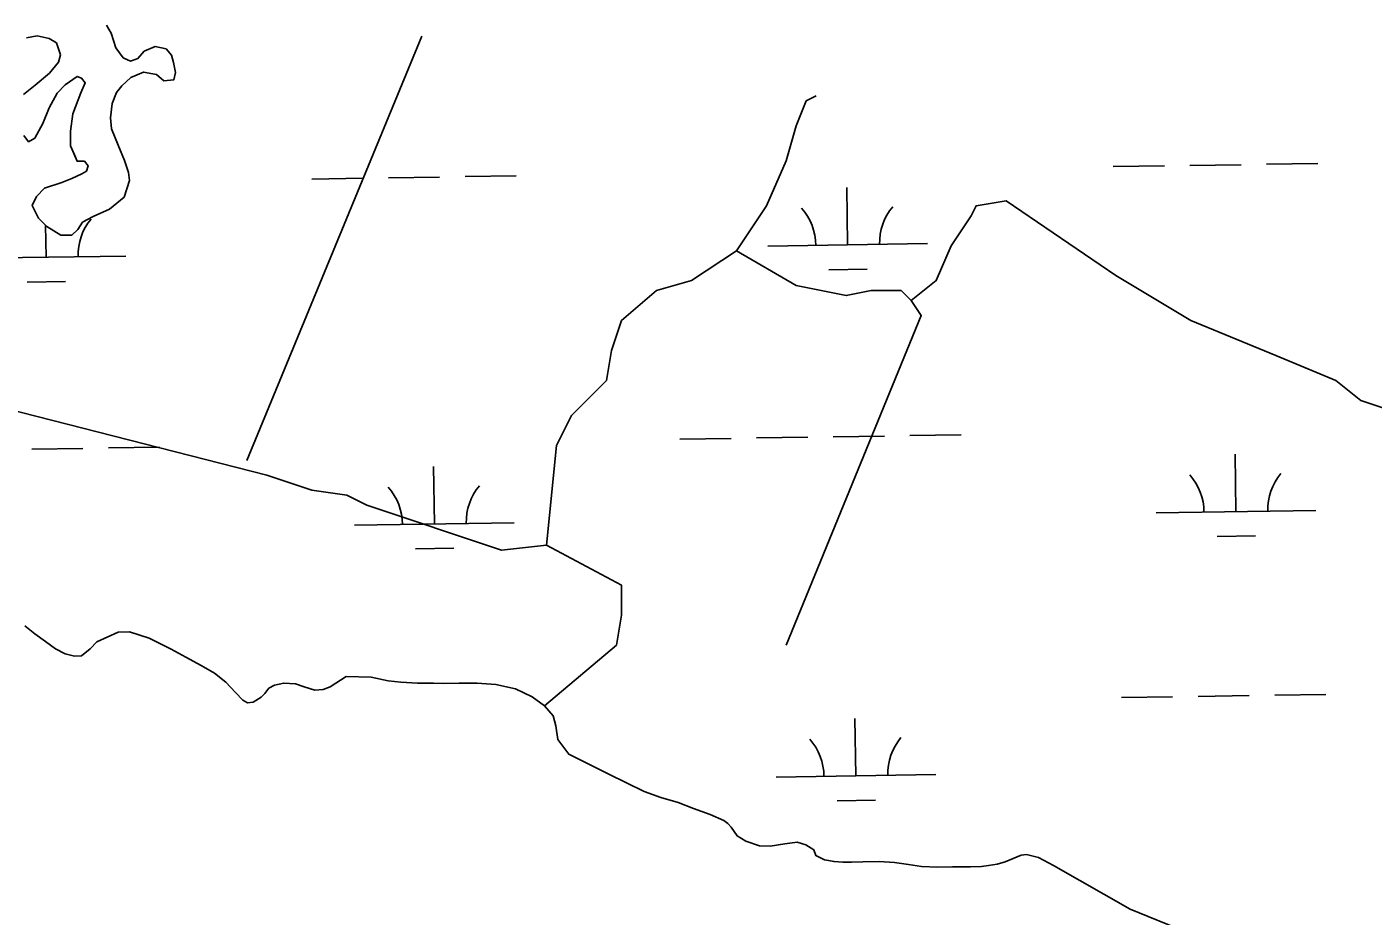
# Model space of a CAD drawing. Extents: x 3823584 to 3861785, y 301729 to 327625.
# Drawn here: x 3845929 to 3846772, y 316585 to 317142 of the extents above; entities that cross this region are included whole.
import ezdxf

# ---------------------------------------------------------------- set-up
doc = ezdxf.new("R2010")
doc.units = 0
for name, color, linetype in [('V-RIVR-EDGE', 7, 'Continuous'), ('V-ROAD-CNTR', 7, 'Continuous'), ('V-TOPO-SHOR', 7, 'Continuous'), ('V-WETL-SWMP', 7, 'Continuous')]:
    doc.layers.add(name, color=color, linetype=linetype)

msp = doc.modelspace()

# ---------------------------------------------------------------- linework, layer by layer
at = {"layer": 'V-RIVR-EDGE'}
msp.add_spline([(3842841.54, 321100.24), (3842868.29, 321083.92), (3842887.69, 321072.7), (3842926.5, 321056.09), (3842950.74, 321041.46), (3842972.07, 321024.42), (3842988.05, 321006.41), (3843009.86, 320988.87), (3843033.13, 320971.33), (3843055.43, 320956.71), (3843078.72, 320946.45), (3843098.13, 320940.09), (3843142.74, 320915.7), (3843156.32, 320906.92), (3843166.98, 320897.67), (3843193.66, 320884.49), (3843216.46, 320873.26), (3843237.3, 320859.62), (3843254.76, 320849.37), (3843280.47, 320837.65), (3843294.05, 320828.88), (3843315.38, 320815.71), (3843374.55, 320782.06), (3843408.02, 320767.41), (3843439.07, 320753.73), (3843485.14, 320729.34), (3843531.71, 320707.37), (3843569.06, 320691.25), (3843614.17, 320670.26), (3843636.48, 320659.03), (3843664.61, 320642.45), (3843700.97, 320618.08), (3843732.49, 320598.58), (3843761.6, 320586.36), (3843794.59, 320574.63), (3843841.18, 320559.46), (3843869.32, 320549.19), (3843896, 320537.47), (3843934.8, 320517.95), (3843983.78, 320488.69), (3844036.64, 320460.88), (3844067.7, 320450.6), (3844099.23, 320437.41), (3844147.26, 320416.41), (3844198.68, 320395.4), (3844231.66, 320378.81), (3844260.77, 320365.62), (3844285.5, 320350.02), (3844318.47, 320330.03), (3844340.78, 320316.86), (3844370.36, 320301.25), (3844413.05, 320281.72), (3844464.95, 320257.79), (3844507.63, 320235.35), (3844559.53, 320209.48), (3844611.93, 320186.53), (3844641.52, 320173.83), (3844659.97, 320172.81), (3844685.7, 320168.38), (3844698.8, 320165.92), (3844709.96, 320162.49), (3844717.73, 320161.01), (3844736.17, 320157.08), (3844761.89, 320148.76), (3844788.58, 320138.5), (3844802.15, 320129.24), (3844822.99, 320110.73), (3844840.44, 320098.06), (3844854.99, 320090.26), (3844877.31, 320083.89), (3844898.18, 320078.01), (3844924.88, 320075.51), (3844948.18, 320067.69), (3844995.24, 320051.06), (3845092.74, 320004.68), (3845127.18, 319991), (3845178.6, 319966.59), (3845233.9, 319942.66), (3845254.29, 319937.27), (3845267.87, 319931.4), (3845279.99, 319924.09), (3845291.12, 319907.55), (3845303.7, 319889.55), (3845313.88, 319880.79), (3845344.43, 319860.31), (3845386.13, 319837.38), (3845433.18, 319812.5), (3845466.17, 319798.82), (3845499.64, 319785.63), (3845540.39, 319768.04), (3845605.4, 319740.69), (3845645.65, 319717.28), (3845675.73, 319707), (3845744.63, 319679.15), (3845798.47, 319656.2), (3845841.17, 319641.04), (3845897.94, 319619.04), (3845920.25, 319608.3), (3845955.66, 319592.19), (3845983.32, 319582.41), (3846002.73, 319576.53), (3846033.78, 319566.74), (3846064.36, 319558.41), (3846131.3, 319529.11), (3846195.83, 319504.18), (3846263.75, 319476.33), (3846288.98, 319466.56), (3846319.07, 319458.23), (3846370.01, 319439.16), (3846428.25, 319422.51), (3846482.1, 319400.03), (3846515.07, 319381.01), (3846564.07, 319360.01), (3846597.56, 319350.21), (3846665.5, 319330.62), (3846718.38, 319312.03), (3846778.55, 319290.52), (3846834.34, 319268.04), (3846872.67, 319254.83), (3846921.21, 319243.06), (3847037.63, 319189.35), (3847098.28, 319169.29), (3847179.32, 319142.38), (3847206.49, 319132.6), (3847242.87, 319117.46), (3847278.29, 319102.8), (3847312.72, 319083.29), (3847329.2, 319070.14), (3847340.84, 319063.79), (3847386.92, 319043.77), (3847433.02, 319027.14), (3847490.78, 319016.8), (3847613.54, 318972.79), (3847679.04, 318948.35), (3847756.19, 318921.93), (3847807.62, 318903.84), (3847852.26, 318889.64), (3847964.37, 318857.31), (3847994.45, 318845.1), (3848035.69, 318830.43), (3848071.11, 318817.71), (3848100.22, 318808.42), (3848132.73, 318796.68), (3848146.3, 318786.45), (3848169.58, 318772.31), (3848183.66, 318769.36), (3848198.22, 318769.32), (3848227.38, 318777.51), (3848252.65, 318783.27), (3848268.19, 318783.23), (3848285.67, 318780.28), (3848300.7, 318773.44), (3848320.58, 318760.76), (3848336.57, 318746.64), (3848351.59, 318729.61), (3848359.33, 318720.85), (3848374.86, 318714.01), (3848388.94, 318713), (3848400.1, 318708.6), (3848422.89, 318694.95), (3848448.13, 318689.55), (3848489.37, 318672.93), (3848523.33, 318658.77), (3848566.5, 318641.66), (3848605.32, 318627.97), (3848647.05, 318615.24), (3848684.42, 318603.49), (3848723.24, 318590.77), (3848769.33, 318574.63), (3848833.37, 318546.79), (3848867.81, 318533.11), (3848904.69, 318518.93), (3848947.38, 318502.31), (3849001.72, 318482.27), (3849103.63, 318452.88), (3849156.53, 318438.18), (3849190.02, 318429.35), (3849235.14, 318411.76), (3849274.43, 318394.67), (3849315.2, 318382.42), (3849365.19, 318370.16), (3849404.02, 318364.24), (3849440.42, 318352.49), (3849487, 318339.26), (3849538.93, 318322.62), (3849582.11, 318306.98), (3849620.93, 318293.77), (3849669.93, 318277.62), (3849700.99, 318268.8), (3849752.44, 318257.99), (3849805.35, 318245.72), (3849854.86, 318234.91), (3849902.42, 318222.17), (3849946.58, 318209.92), (3850026.17, 318188.36), (3850056.74, 318179.05), (3850089.25, 318168.77), (3850137.3, 318155.06), (3850179.52, 318142.33), (3850231.45, 318129.57), (3850317.33, 318099.25), (3850383.82, 318081.12), (3850420.7, 318073.26), (3850467.79, 318064.88), (3850492.56, 318064.82), (3850504.21, 318063.34), (3850532.84, 318055.01), (3850621.66, 318032.94), (3850687.18, 318019.66), (3850711.46, 318016.2), (3850744.95, 318010.78), (3850789.61, 318002.41), (3850833.79, 317995.99), (3850862.43, 317991.55), (3850891.55, 317985.65), (3850937.66, 317972.91), (3850986.17, 317954.33), (3851054.57, 317923.57), (3851080.28, 317912.82), (3851106.97, 317904.5), (3851143.37, 317893.24), (3851177.33, 317879.07), (3851200.63, 317876.1), (3851236.57, 317875.53), (3851266.18, 317872.06), (3851272.5, 317872.53), (3851284.18, 317883.67), (3851289.53, 317886.08), (3851297.79, 317887.52), (3851306.04, 317885.55), (3851313.8, 317881.16), (3851326.39, 317866.56), (3851330.75, 317862.18), (3851336.08, 317859.26), (3851351.62, 317859.7), (3851365.7, 317855.78), (3851396.27, 317846.97), (3851418.11, 317840.11), (3851434.6, 317835.22), (3851457.9, 317830.79), (3851490.91, 317825.85), (3851530.71, 317814.58), (3851551.1, 317810.65), (3851594.78, 317800.83), (3851617.59, 317795.43), (3851653.02, 317786.11), (3851683.59, 317778.27), (3851733.59, 317766.97), (3851760.77, 317761.08), (3851796.67, 317749.34), (3851824.34, 317742.47), (3851840.85, 317741.46), (3851930.16, 317723.27), (3851979.66, 317710.03), (3852014.61, 317701.2), (3852052.94, 317687.03), (3852078.17, 317678.71), (3852111.17, 317670.37), (3852145.63, 317661.06), (3852223.29, 317645.81), (3852251.45, 317642.83), (3852298.54, 317634.46), (3852318.43, 317629.55), (3852350.95, 317622.19), (3852383.47, 317615.31), (3852407.26, 317610.39), (3852442.2, 317600.59), (3852460.64, 317596.18), (3852492.2, 317591.73), (3852557.72, 317577.97), (3852588.79, 317572.06), (3852639.75, 317557.37), (3852677.11, 317546.59), (3852709.15, 317539.23), (3852778.08, 317526.92), (3852828.07, 317515.62), (3852866.41, 317507.27), (3852903.3, 317498.93), (3852971.25, 317485.16), (3853029.5, 317471.42), (3853053.78, 317470.39), (3853067.86, 317472.29), (3853084.86, 317471.77), (3853119.33, 317467.31), (3853178.57, 317463.28), (3853226.64, 317460.73), (3853283.45, 317456.71), (3853309.66, 317454.21), (3853332.96, 317449.79), (3853373.74, 317444.34), (3853420.84, 317440.83), (3853438.81, 317442.72), (3853449.5, 317445.13), (3853457.28, 317446.08), (3853468.93, 317445.56), (3853484.47, 317444.07), (3853505.82, 317439.16), (3853578.12, 317413.24), (3853649.43, 317382.96), (3853665.45, 317380.49), (3853691.67, 317377.51), (3853715.93, 317370.65), (3853745.04, 317356.98), (3853758.63, 317353.55), (3853777.08, 317353.5), (3853792.14, 317354.44), (3853804.76, 317353.92), (3853814.96, 317351.95), (3853825.15, 317349.01), (3853833.87, 317342.19), (3853838.21, 317330.04), (3853842.54, 317313.52), (3853842.52, 317303.32), (3853841.03, 317290.21), (3853837.11, 317275.65), (3853833.19, 317261.09), (3853832.69, 317256.72), (3853833.17, 317253.81), (3853842.87, 317249.9), (3853850.64, 317251.34), (3853861.83, 317258.6), (3853874.48, 317267.79), (3853878.87, 317274.58), (3853885.71, 317293.5), (3853891.57, 317305.14), (3853902.76, 317314.83), (3853910.54, 317318.21), (3853925.6, 317319.63), (3853947.94, 317317.63), (3853964.92, 317312.73), (3853976.07, 317304.93), (3853977.03, 317301.53), (3853977.02, 317295.7), (3853962.85, 317260.77), (3853962.36, 317259.32), (3853973.52, 317254.92), (3853974.49, 317255.89), (3853985.22, 317273.83), (3853996.42, 317286.43), (3854006.15, 317291.26), (3854013.92, 317293.18), (3854024.12, 317293.16), (3854039.17, 317291.18), (3854062.47, 317286.75), (3854090.13, 317278.43), (3854103.23, 317272.57), (3854117.78, 317267.67), (3854137.68, 317261.31), (3854149.32, 317256.91), (3854160.49, 317255.91), (3854172.62, 317252), (3854187.67, 317249.53), (3854208.54, 317244.63), (3854239.6, 317237.75), (3854270.19, 317233.79), (3854295.44, 317235.18), (3854316.8, 317231.25), (3854345.92, 317224.38), (3854376.5, 317215.07), (3854404.64, 317204.32), (3854422.57, 317192.13), (3854456.04, 317175.05), (3854479.32, 317164.31), (3854512.32, 317155), (3854552.61, 317144.22), (3854583.67, 317137.83), (3854607.93, 317128.54), (3854626.37, 317122.18), (3854651.13, 317119.69), (3854669.1, 317119.65), (3854682.2, 317117.68), (3854697.73, 317112.78), (3854731.21, 317101.53), (3854780.71, 317084.41), (3854814.68, 317075.1), (3854853.5, 317062.38), (3854876.8, 317059.4), (3854908.37, 317059.33), (3854930.21, 317053.93), (3854954.47, 317045.13), (3854992.8, 317031.92), (3855018.52, 317025.54), (3855045.21, 317018.19), (3855069.96, 317011.33), (3855098.59, 317003.01), (3855144.68, 316984.93), (3855179.12, 316967.36), (3855201.43, 316955.16), (3855224.73, 316951.22), (3855238.82, 316951.67), (3855266.5, 316951.12), (3855288.82, 316947.17), (3855307.27, 316941.79), (3855334.44, 316933.46), (3855365.98, 316922.22), (3855391.7, 316914.87), (3855424.23, 316910.42), (3855463.07, 316908.86), (3855500.94, 316903.43), (3855550.93, 316890.68), (3855585.38, 316880.88), (3855613.04, 316870.61), (3855645.05, 316855.97), (3855692.11, 316835.94), (3855730.43, 316816.9), (3855763.9, 316802.74), (3855794.47, 316792.46), (3855845.92, 316779.71), (3855892.02, 316765.51), (3855946.35, 316743.04), (3855993.39, 316714.27), (3856071.47, 316670.37), (3856089.42, 316663.04), (3856107.86, 316658.63), (3856121.44, 316650.82), (3856142.29, 316637.17), (3856156.36, 316630.82), (3856184.49, 316616.67), (3856216.02, 316603), (3856256.29, 316587.84), (3856306.76, 316572.18), (3856351.41, 316562.35), (3856435.85, 316539.32), (3856494.09, 316523.15), (3856538.25, 316510.41), (3856585.8, 316493.3), (3856618.31, 316480.11), (3856653.24, 316468.85), (3856673.14, 316464.43), (3856704.21, 316458.04), (3856732.35, 316449.72), (3856785.74, 316434.04), (3856807.58, 316430.1), (3856837.67, 316423.72), (3856870.18, 316410.52), (3856899.78, 316401.22), (3856934.72, 316389.97), (3857040.99, 316356.2), (3857080.28, 316340.07), (3857124.91, 316321.02), (3857148.67, 316305.91), (3857160.29, 316291.8), (3857170.93, 316274.77), (3857176.23, 316255.82), (3857179.07, 316226.68), (3857180.52, 316221.82), (3857182.43, 316211.61), (3857188.74, 316207.71), (3857198.94, 316207.69), (3857203.8, 316211.56), (3857208.66, 316212.03), (3857222.25, 316208.12), (3857260.08, 316189.57), (3857281.9, 316175.92), (3857296.93, 316167.14), (3857323.6, 316151.05), (3857337.2, 316150.04), (3857353.22, 316150), (3857380.44, 316157.22), (3857385.3, 316161.58), (3857386.3, 316171.29), (3857386.82, 316184.4), (3857392.68, 316197.98), (3857402.41, 316203.79), (3857414.55, 316206.67), (3857433.01, 316206.14), (3857452.42, 316199.78), (3857489.3, 316189.49), (3857539.77, 316176.74), (3857578.12, 316169.84), (3857601.42, 316164.44), (3857617.91, 316157.12), (3857635.85, 316144.45), (3857650.85, 316121.58), (3857656.63, 316103.6), (3857659.02, 316087.08)], degree=3, dxfattribs=at)
at = {"layer": 'V-ROAD-CNTR'}
for points in [[(3842011.69, 318853.42), (3842223.22, 318773.6), (3842614.73, 318605.84), (3842966.32, 318460.51), (3843264.62, 318380.07), (3843594.77, 318327.97), (3844036.33, 318293.41), (3844308.46, 318284.67), (3844523.88, 318255.35), (3844797.37, 318200.32), (3845107.94, 318133.36), (3845373.55, 318079.13), (3845808.82, 317975.73), (3846119.07, 317877.56), (3846442.53, 317746.23), (3846765.29, 317592.2), (3847278.03, 317350.74), (3847876.12, 317062.7), (3848337.02, 316848.87), (3848737.37, 316671.08), (3849117.85, 316546.14), (3849436.19, 316472.5), (3849732.7, 316409.34), (3850019.3, 316354.71)], [(3842002.67, 318792.72), (3842200.53, 318717.46), (3842591.25, 318550.04), (3842946.8, 318403.06), (3843251.99, 318320.77), (3843587.68, 318267.79), (3844032.99, 318232.94), (3844303.39, 318224.25), (3844513.81, 318195.62), (3844785.02, 318141.04), (3845095.5, 318074.11), (3845360.49, 318020), (3845792.67, 317917.33), (3846098.52, 317820.56), (3846418.08, 317690.81), (3846739.35, 317537.49), (3847252, 317296.07), (3847850.24, 317007.96), (3848311.99, 316793.73), (3848715.59, 316614.51), (3849101.55, 316487.77), (3849423.06, 316413.39), (3849720.72, 316349.98), (3850007.96, 316295.23)]]:
    msp.add_spline(points, degree=3, dxfattribs=at)
at = {"layer": 'V-TOPO-SHOR'}
msp.add_line((3846066.96, 316870.28), (3846176.41, 317136.09), dxfattribs=at)
for points in [[(3845979.08, 317142.99), (3845982, 317137.88), (3845984.96, 317128.78), (3845989.61, 317122.55), (3845994.2, 317120.33), (3845998.75, 317122.1), (3846002.69, 317126.71), (3846009.51, 317129.65), (3846016.38, 317128.02), (3846019.86, 317124.07), (3846021.05, 317119.51), (3846022.27, 317113.24), (3846021.19, 317108.66), (3846014.91, 317108.01), (3846010.3, 317111.96), (3846002.28, 317113.57), (3845994.33, 317110.05), (3845988.68, 317104.84), (3845985.3, 317100.8), (3845982.53, 317093.91), (3845981.5, 317084.76), (3845982.16, 317077.91), (3845986.28, 317067.68), (3845990.4, 317058.03), (3845992.77, 317050.63), (3845993.4, 317045.5), (3845990.1, 317035.18), (3845981.06, 317027.64), (3845970.83, 317022.95), (3845964.02, 317019.44), (3845961.22, 317014.83), (3845957.27, 317011.36), (3845950.42, 317011.28), (3845941.78, 317016.88), (3845936.58, 317021.96), (3845932.48, 317029.9), (3845935.27, 317035.65), (3845940.34, 317040.85), (3845951.15, 317044.41), (3845957.41, 317046.77), (3845963.65, 317049.7), (3845966.49, 317051.45), (3845967.59, 317054.89), (3845965.27, 317057.72), (3845960.7, 317057.66), (3845958.94, 317061.64), (3845956.58, 317067.32), (3845956.47, 317076.46), (3845958.05, 317087.33), (3845963.03, 317100.53), (3845965.81, 317106.84), (3845963.49, 317109.67), (3845960.62, 317110.78), (3845953.26, 317105.55), (3845948.18, 317100.34), (3845943.16, 317091.14), (3845939.28, 317081.39), (3845934.25, 317072.19), (3845930.28, 317069.86), (3845927.38, 317073.82)], [(3845927.06, 317099.52), (3845934.42, 317105.32), (3845943.46, 317112.85), (3845949.09, 317119.78), (3845950.18, 317124.36), (3845947.8, 317131.75), (3845943.2, 317134.55), (3845935.75, 317136.17), (3845928.91, 317134.95)], [(3846254.59, 316817.12), (3846260.85, 316879.66), (3846270.23, 316898.42), (3846292.12, 316920.31), (3846295.25, 316939.08), (3846301.5, 316957.84), (3846323.39, 316976.6), (3846345.28, 316982.86), (3846373.43, 317001.62), (3846392.19, 317029.77), (3846404.7, 317057.91), (3846410.95, 317079.8), (3846417.21, 317095.44), (3846423.46, 317098.57)], [(3846373.43, 317001.62), (3846410.95, 316979.73), (3846442.23, 316973.48), (3846457.86, 316976.6), (3846476.62, 316976.6), (3846482.88, 316970.35), (3846498.52, 316982.86), (3846507.9, 317004.75), (3846520.41, 317023.51), (3846523.53, 317029.77), (3846542.3, 317032.89), (3846611.09, 316985.99), (3846658, 316957.84), (3846711.17, 316935.95), (3846748.69, 316920.31), (3846764.33, 316907.81), (3846773.71, 316904.68), (3846783.09, 316901.55), (3846798.73, 316901.55), (3846808.11, 316923.44), (3846811.24, 316929.7), (3846830, 316926.57)], [(3846253.3, 316716.59), (3846298.37, 316754.57), (3846301.5, 316773.34), (3846301.5, 316792.1), (3846254.59, 316817.12), (3846226.45, 316813.99), (3846142.01, 316842.13), (3846129.5, 316848.39), (3846107.61, 316851.52), (3846079.47, 316860.9), (3845810.53, 316929.7), (3845831.9, 316988.12)], [(3846482.88, 316970.35), (3846489.13, 316960.97), (3846404.7, 316754.57)], [(3845927.87, 316766.65), (3845934.17, 316761.66), (3845940.86, 316756.86), (3845947.16, 316752.26), (3845953.25, 316749.01), (3845959.12, 316747.53), (3845963.41, 316747.77), (3845968.82, 316752.13), (3845973.05, 316756.67), (3845986.44, 316762.68), (3845993.46, 316762.77), (3846005.8, 316758.83), (3846019.54, 316751.97), (3846028.77, 316747.01), (3846038.39, 316741.86), (3846046.65, 316736.89), (3846053.74, 316731.32), (3846059.87, 316724.76), (3846064.41, 316720.14), (3846067.36, 316718.41), (3846070.86, 316718.85), (3846075.9, 316721.84), (3846078.21, 316724.2), (3846080.71, 316727.55), (3846084.2, 316729.35), (3846090.03, 316730.79), (3846097.45, 316730.29), (3846102.74, 316728.41), (3846109.59, 316726.34), (3846114.66, 316726.79), (3846119.13, 316728.41), (3846129.19, 316734.97), (3846144.81, 316734.38), (3846155.37, 316732.17), (3846163.38, 316731.29), (3846173.72, 316730.64), (3846183.87, 316730.76), (3846190.31, 316730.45), (3846199.87, 316730.76), (3846211.18, 316730.71), (3846222.9, 316729.88), (3846235.22, 316727.1), (3846245.62, 316722.15), (3846253.3, 316716.59), (3846258.64, 316710.22), (3846260.47, 316704), (3846261.75, 316695.43), (3846268.5, 316686.15), (3846293.62, 316673.77), (3846315.8, 316662.92), (3846326.18, 316659.15), (3846336.95, 316655.97), (3846346.56, 316652.18), (3846356.94, 316648.41), (3846365.57, 316644.61), (3846368.13, 316642.89), (3846370.11, 316640.57), (3846373.88, 316634.96), (3846379.38, 316631.71), (3846387.81, 316628.88), (3846394.64, 316628.58), (3846403.79, 316630.06), (3846411.58, 316631.13), (3846416.87, 316629.43), (3846421.98, 316626.38), (3846423.2, 316622.68), (3846428.69, 316620.02), (3846434.56, 316618.92), (3846440.02, 316618.6), (3846445.48, 316618.66), (3846452.7, 316618.76), (3846462.84, 316618.88), (3846472.41, 316618.41), (3846481.2, 316617.15), (3846489.41, 316615.89), (3846499.56, 316615.42), (3846508.73, 316615.54), (3846520.04, 316615.67), (3846526.87, 316615.95), (3846531.35, 316616.4), (3846536.8, 316617.24), (3846541.66, 316618.67), (3846551.75, 316622.89), (3846555.07, 316623.32), (3846562.5, 316621.46), (3846571.93, 316616.5), (3846620.06, 316589.19), (3846654.76, 316574.99)]]:
    msp.add_lwpolyline(points, dxfattribs=at)
at = {"layer": 'V-WETL-SWMP'}
for p, q in [((3846609.43, 317054.27), (3846641.43, 317054.76)), ((3846657.43, 317055.01), (3846689.42, 317055.5)), ((3846705.42, 317055.75), (3846737.42, 317056.24)), ((3846107.58, 317046.53), (3846139.58, 317047.02)), ((3846155.58, 317047.27), (3846187.57, 317047.76)), ((3846203.57, 317048.01), (3846235.57, 317048.5)), ((3846443.1, 317005.27), (3846442.55, 317041.26)), ((3845941.26, 316997.53), (3845940.95, 317017.69)), ((3846393.11, 317004.5), (3846493.1, 317006.04)), ((3845891.26, 316996.76), (3845991.25, 316998.3)), ((3846431.34, 316989.65), (3846455.34, 316990.02)), ((3845929.5, 316981.92), (3845953.49, 316982.29)), ((3846386.12, 316884.31), (3846418.11, 316884.8)), ((3846434.11, 316885.05), (3846466.11, 316885.54)), ((3846482.11, 316885.79), (3846514.1, 316886.28)), ((3845932.26, 316877.31), (3845964.26, 316877.8)), ((3845980.26, 316878.05), (3846012.26, 316878.54)), ((3846338.12, 316883.57), (3846370.12, 316884.06)), ((3846686.18, 316838.18), (3846685.63, 316874.18)), ((3846184.33, 316830.45), (3846183.78, 316866.44)), ((3846636.19, 316837.41), (3846736.18, 316838.95)), ((3846134.34, 316829.68), (3846234.33, 316831.22)), ((3846674.42, 316822.57), (3846698.42, 316822.94)), ((3846172.57, 316814.83), (3846196.57, 316815.2)), ((3846614.56, 316721.63), (3846646.56, 316722.13)), ((3846662.56, 316722.37), (3846694.55, 316722.87)), ((3846710.55, 316723.11), (3846742.55, 316723.61)), ((3846448.23, 316672.63), (3846447.68, 316708.63)), ((3846398.24, 316671.86), (3846498.23, 316673.4)), ((3846436.47, 316657.02), (3846460.47, 316657.39))]:
    msp.add_line(p, q, dxfattribs=at)
for points in [[(3845927.38, 317073.82), (3845930.28, 317069.86), (3845934.25, 317072.19), (3845939.28, 317081.39), (3845943.16, 317091.15), (3845948.19, 317100.35), (3845953.26, 317105.55), (3845960.62, 317110.78), (3845963.49, 317109.67), (3845965.81, 317106.84), (3845963.03, 317100.53), (3845958.05, 317087.33), (3845956.47, 317076.46), (3845956.58, 317067.32), (3845960.7, 317057.66), (3845965.27, 317057.72), (3845967.59, 317054.89), (3845966.49, 317051.45), (3845963.65, 317049.7), (3845957.41, 317046.77), (3845951.15, 317044.41), (3845940.35, 317040.85), (3845935.27, 317035.65), (3845932.48, 317029.9), (3845936.58, 317021.96), (3845941.78, 317016.88), (3845950.42, 317011.28), (3845957.27, 317011.36), (3845961.22, 317014.83), (3845964.02, 317019.44), (3845970.83, 317022.95), (3845981.06, 317027.64), (3845990.1, 317035.18), (3845993.4, 317045.5), (3845992.77, 317050.63), (3845990.4, 317058.03), (3845986.28, 317067.68), (3845982.16, 317077.91), (3845981.5, 317084.76), (3845982.53, 317093.91), (3845985.3, 317100.8), (3845988.68, 317104.84), (3845994.33, 317110.05), (3846002.28, 317113.57), (3846010.3, 317111.96), (3846014.91, 317108.01), (3846021.19, 317108.66), (3846022.27, 317113.24), (3846021.06, 317119.51), (3846019.86, 317124.07), (3846016.38, 317128.02), (3846009.51, 317129.65), (3846002.69, 317126.71), (3845998.75, 317122.1), (3845994.2, 317120.33), (3845989.61, 317122.55), (3845984.96, 317128.78), (3845981.99, 317137.88), (3845979.08, 317142.99)], [(3845928.91, 317134.95), (3845935.75, 317136.17), (3845943.2, 317134.55), (3845947.8, 317131.75), (3845950.18, 317124.36), (3845949.09, 317119.78), (3845943.46, 317112.85), (3845934.42, 317105.32), (3845927.06, 317099.52)], [(3846370.11, 316640.57), (3846368.13, 316642.89), (3846365.57, 316644.61), (3846356.94, 316648.41), (3846346.56, 316652.18), (3846336.95, 316655.97), (3846326.18, 316659.15), (3846315.8, 316662.92), (3846293.62, 316673.77), (3846268.5, 316686.15), (3846261.75, 316695.43), (3846260.47, 316704), (3846258.64, 316710.22), (3846253.3, 316716.59), (3846245.62, 316722.15), (3846235.22, 316727.1), (3846222.9, 316729.88), (3846211.18, 316730.71), (3846199.87, 316730.76), (3846190.31, 316730.45), (3846183.87, 316730.76), (3846173.73, 316730.64), (3846163.38, 316731.29), (3846155.37, 316732.17), (3846144.81, 316734.38), (3846129.19, 316734.97), (3846119.13, 316728.41), (3846114.66, 316726.8), (3846109.59, 316726.34), (3846102.74, 316728.41), (3846097.45, 316730.29), (3846090.03, 316730.79), (3846084.2, 316729.35), (3846080.71, 316727.55), (3846078.21, 316724.2), (3846075.9, 316721.84), (3846070.86, 316718.85), (3846067.36, 316718.41), (3846064.41, 316720.13), (3846059.87, 316724.76), (3846053.74, 316731.32), (3846046.65, 316736.89), (3846038.39, 316741.86), (3846028.77, 316747.01), (3846019.54, 316751.97), (3846005.8, 316758.83), (3845993.46, 316762.77), (3845986.44, 316762.68), (3845973.05, 316756.67), (3845968.82, 316752.13), (3845963.41, 316747.77), (3845959.12, 316747.53), (3845953.25, 316749.01), (3845947.16, 316752.26), (3845940.86, 316756.86), (3845934.17, 316761.66), (3845927.87, 316766.65)], [(3846654.76, 316574.99), (3846620.06, 316589.2), (3846571.93, 316616.5), (3846562.5, 316621.46), (3846555.06, 316623.32), (3846551.75, 316622.89), (3846541.66, 316618.67), (3846536.8, 316617.24), (3846531.35, 316616.4), (3846526.87, 316615.95), (3846520.04, 316615.67), (3846508.73, 316615.54), (3846499.56, 316615.42), (3846489.41, 316615.89), (3846481.2, 316617.15), (3846472.41, 316618.41), (3846462.84, 316618.88), (3846452.7, 316618.75), (3846445.48, 316618.66), (3846440.02, 316618.6), (3846434.56, 316618.92), (3846428.69, 316620.02), (3846423.2, 316622.68), (3846421.98, 316626.38), (3846416.87, 316629.43), (3846411.58, 316631.13), (3846403.79, 316630.06), (3846394.64, 316628.58), (3846387.81, 316628.89), (3846379.39, 316631.71), (3846373.88, 316634.96), (3846370.11, 316640.57)]]:
    msp.add_lwpolyline(points, dxfattribs=at)
for centre, start, end in [((3846387.86, 317004.89), 0.11154, 41.6552), ((3846498.33, 317006.6), 140.11153, 181.65519), ((3845996.49, 316998.86), 140.11153, 181.65519), ((3846630.94, 316837.81), 0.11154, 41.6552), ((3846741.41, 316839.51), 140.11153, 181.65519), ((3846129.09, 316830.07), 0.11154, 41.6552), ((3846239.56, 316831.77), 140.11153, 181.65519), ((3846392.99, 316672.26), 0.11154, 41.6552), ((3846503.46, 316673.96), 140.11153, 181.65519)]:
    msp.add_arc(centre, 35.25, start, end, dxfattribs=at)

doc.saveas('drawing.dxf')
